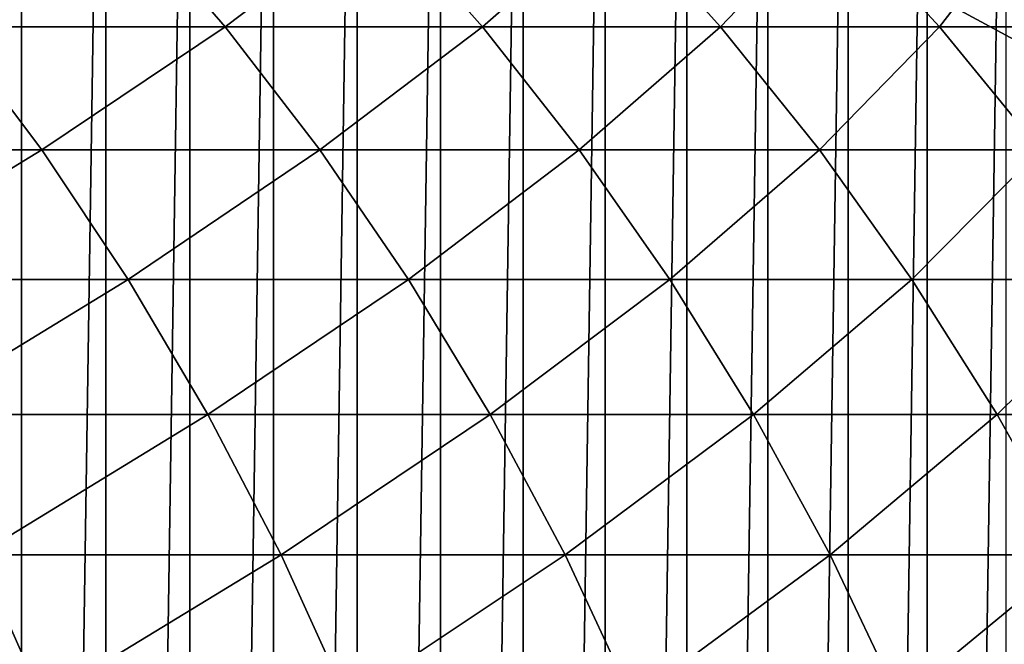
# Model space of a CAD drawing. Header units: metres. Extents: x -410 to 15, y -15 to 15.
# Tile 309 of 346: x 0.3 to 3.86, y 4.8 to 7.06. Entities that reach past the tile are written whole.
import ezdxf

# ---------------------------------------------------------------- set-up
doc = ezdxf.new("R2010")
doc.units = ezdxf.units.M
doc.layers.add('solid_508382', color=7, linetype='CONTINUOUS')

msp = doc.modelspace()

# ---------------------------------------------------------------- linework, layer by layer
at = {"layer": 'solid_508382'}
for points in [[(0.305982, 10.095304, -32.299999), (0, -10.1, -32.299999), (0, 10.1, -32.299999)], [(0.305982, 10.095304, -32.299999), (0.305982, -10.095304, -32.299999), (0, -10.1, -32.299999)], [(0.305982, 10.095304, -32.299999), (0.610878, 10.081466, -32.299999), (0.305982, -10.095304, -32.299999)], [(0.610878, 10.081466, -32.299999), (0.610878, -10.081466, -32.299999), (0.305982, -10.095304, -32.299999)], [(0.610878, 10.081466, -32.299999), (0.914688, 10.058486, -32.299999), (0.610878, -10.081466, -32.299999)], [(0.914688, 10.058486, -32.299999), (0.914689, -10.058486, -32.299999), (0.610878, -10.081466, -32.299999)], [(0.914688, 10.058486, -32.299999), (1.217422, 10.026363, -32.299999), (0.914689, -10.058486, -32.299999)], [(1.217422, 10.026363, -32.299999), (1.217424, -10.026363, -32.299999), (0.914689, -10.058486, -32.299999)], [(1.217422, 10.026363, -32.299999), (1.519529, 9.985017, -32.299999), (1.217424, -10.026363, -32.299999)], [(1.519529, 9.985017, -32.299999), (1.51953, -9.985017, -32.299999), (1.217424, -10.026363, -32.299999)], [(1.519529, 9.985017, -32.299999), (1.820659, 9.93451, -32.299999), (1.51953, -9.985017, -32.299999)], [(1.820659, 9.93451, -32.299999), (1.82066, -9.93451, -32.299999), (1.51953, -9.985017, -32.299999)], [(1.820659, 9.93451, -32.299999), (2.120005, 9.874987, -32.299999), (1.82066, -9.93451, -32.299999)], [(2.120005, 9.874987, -32.299999), (2.120007, -9.874987, -32.299999), (1.82066, -9.93451, -32.299999)], [(2.120005, 9.874987, -32.299999), (2.41685, 9.806572, -32.299999), (2.120007, -9.874987, -32.299999)], [(2.41685, 9.806572, -32.299999), (2.416852, -9.806572, -32.299999), (2.120007, -9.874987, -32.299999)], [(2.41685, 9.806572, -32.299999), (2.711841, 9.729098, -32.299999), (2.416852, -9.806572, -32.299999)], [(5.023067, 9.786153, -15.553847), (3.700456, 7.092717, -14.75), (3.925872, 6.970475, -14.75)], [(2.711841, 9.729098, -32.299999), (2.711843, -9.729098, -32.299999), (2.416852, -9.806572, -32.299999)], [(2.711841, 9.729098, -32.299999), (3.0047, 9.642673, -32.299999), (2.711843, -9.729098, -32.299999)], [(3.0047, 9.642673, -32.299999), (3.004702, -9.642672, -32.299999), (2.711843, -9.729098, -32.299999)], [(3.0047, 9.642673, -32.299999), (3.294645, 9.547525, -32.299999), (3.004702, -9.642672, -32.299999)], [(3.294645, 9.547525, -32.299999), (3.294647, -9.547524, -32.299999), (3.004702, -9.642672, -32.299999)], [(3.294645, 9.547525, -32.299999), (3.581091, 9.443817, -32.299999), (3.294647, -9.547524, -32.299999)], [(3.581091, 9.443817, -32.299999), (3.581094, -9.443816, -32.299999), (3.294647, -9.547524, -32.299999)], [(3.581091, 9.443817, -32.299999), (3.86476, 9.331284, -32.299999), (3.581094, -9.443816, -32.299999)], [(3.86476, 9.331284, -32.299999), (3.864763, -9.331283, -32.299999), (3.581094, -9.443816, -32.299999)], [(4.647392, 8.854476, -4.7), (3.925872, 6.970475, -5.854701), (3.700456, 7.092717, -5.854701)], [(-0.310418, 7.45558, 127.437515), (0.045351, 7.033977, 127.663734), (0.677898, 7.45558, 125.811516)], [(0.045351, 7.033977, 127.663734), (1.042526, 7.033977, 126.023163), (0.677898, 7.45558, 125.811516)], [(0.677898, 7.45558, 125.811516), (1.042526, 7.033977, 126.023163), (1.599637, 7.45558, 124.146873)], [(1.042526, 7.033977, 126.023163), (1.972528, 7.033977, 124.343597), (1.599637, 7.45558, 124.146873)], [(1.599637, 7.45558, 124.146873), (1.972528, 7.033977, 124.343597), (2.453291, 7.45558, 122.446312)], [(1.972528, 7.033977, 124.343597), (2.833834, 7.033977, 122.627792), (2.453291, 7.45558, 122.446312)], [(2.453291, 7.45558, 122.446312), (2.833834, 7.033977, 122.627792), (3.237463, 7.45558, 120.712608)], [(2.833834, 7.033977, 122.627792), (3.625035, 7.033977, 120.878555), (3.237463, 7.45558, 120.712608)], [(3.237463, 7.45558, 120.712608), (3.625035, 7.033977, 120.878555), (3.95087, 7.45558, 118.948608)], [(3.625035, 7.033977, 120.878555), (4.344837, 7.033977, 119.09874), (3.95087, 7.45558, 118.948608)], [(3.753342, 7.299963, -14.603728), (4.202825, 7.050766, -14.603728), (3.750619, 7.294313, -14.575319)], [(3.750685, 7.29445, -5.85376), (4.203092, 7.051239, -5.824589), (3.753578, 7.300452, -5.824589)], [(4.207892, 7.059766, -14.630927), (4.202825, 7.050766, -14.603728), (3.753342, 7.299963, -14.603728)], [(3.753578, 7.300452, -5.824589), (4.203092, 7.051239, -5.824589), (4.208459, 7.060773, -5.796738)], [(3.750619, 7.294313, -14.575319), (4.199746, 7.045302, -14.575319), (3.749712, 7.292439, -14.546535)], [(3.749712, 7.292439, -14.546535), (4.198721, 7.043489, -14.546535), (3.749719, 7.292435, -5.883568)], [(4.199746, 7.045302, -14.575319), (4.198721, 7.043489, -14.546535), (3.749712, 7.292439, -14.546535)], [(3.750685, 7.29445, -5.85376), (3.749719, 7.292435, -5.883568), (4.199821, 7.045434, -5.85376)], [(4.198721, 7.043489, -14.546535), (4.198728, 7.043486, -5.883568), (3.749719, 7.292435, -5.883568)], [(4.199821, 7.045434, -5.85376), (3.749719, 7.292435, -5.883568), (4.198728, 7.043486, -5.883568)], [(4.202825, 7.050766, -14.603728), (4.199746, 7.045302, -14.575319), (3.750619, 7.294313, -14.575319)], [(3.750685, 7.29445, -5.85376), (4.199821, 7.045434, -5.85376), (4.203092, 7.051239, -5.824589)], [(3.925872, 6.970475, -5.854701), (3.925872, 6.970475, -14.75), (3.700456, 7.092717, -14.75)], [(3.700456, 7.092717, -5.854701), (3.925872, 6.970475, -5.854701), (3.700456, 7.092717, -14.75)], [(-0.69176, 6.588573, 129.488678), (0.379833, 6.588573, 127.876427), (0.045351, 7.033977, 127.663734)], [(0.045351, 7.033977, 127.663734), (0.379833, 6.588573, 127.876427), (1.042526, 7.033977, 126.023163)], [(0.379833, 6.588573, 127.876427), (1.385336, 6.588573, 126.222145), (1.042526, 7.033977, 126.023163)], [(1.042526, 7.033977, 126.023163), (1.385336, 6.588573, 126.222145), (1.972528, 7.033977, 124.343597)], [(1.385336, 6.588573, 126.222145), (2.323106, 6.588573, 124.528557), (1.972528, 7.033977, 124.343597)], [(1.972528, 7.033977, 124.343597), (2.323106, 6.588573, 124.528557), (2.833834, 7.033977, 122.627792)], [(2.323106, 6.588573, 124.528557), (3.191606, 6.588573, 122.798416), (2.833834, 7.033977, 122.627792)], [(2.833834, 7.033977, 122.627792), (3.191606, 6.588573, 122.798416), (3.625035, 7.033977, 120.878555)], [(3.191606, 6.588573, 122.798416), (3.989416, 6.588573, 121.034569), (3.625035, 7.033977, 120.878555)], [(3.625035, 7.033977, 120.878555), (3.989416, 6.588573, 121.034569), (4.344837, 7.033977, 119.09874)], [(-0.69176, 6.588573, 129.488678), (-0.38798, 6.120875, 129.69957), (0.379833, 6.588573, 127.876427)], [(-0.38798, 6.120875, 129.69957), (0.691894, 6.120875, 128.07486), (0.379833, 6.588573, 127.876427)], [(0.379833, 6.588573, 127.876427), (0.691894, 6.120875, 128.07486), (1.385336, 6.588573, 126.222145)], [(0.691894, 6.120875, 128.07486), (1.705168, 6.120875, 126.407791), (1.385336, 6.588573, 126.222145)], [(1.385336, 6.588573, 126.222145), (1.705168, 6.120875, 126.407791), (2.323106, 6.588573, 124.528557)], [(1.705168, 6.120875, 126.407791), (2.650185, 6.120875, 124.701111), (2.323106, 6.588573, 124.528557)], [(2.323106, 6.588573, 124.528557), (2.650185, 6.120875, 124.701111), (3.191606, 6.588573, 122.798416)], [(2.650185, 6.120875, 124.701111), (3.525398, 6.120875, 122.957603), (3.191606, 6.588573, 122.798416)], [(3.191606, 6.588573, 122.798416), (3.525398, 6.120875, 122.957603), (3.989416, 6.588573, 121.034569)], [(3.525398, 6.120875, 122.957603), (4.329373, 6.120875, 121.180122), (3.989416, 6.588573, 121.034569)], [(-0.38798, 6.120875, 129.69957), (-0.107052, 5.632467, 129.894592), (0.691894, 6.120875, 128.07486)], [(-0.107052, 5.632467, 129.894592), (0.98048, 5.632467, 128.258362), (0.691894, 6.120875, 128.07486)], [(0.691894, 6.120875, 128.07486), (0.98048, 5.632467, 128.258362), (1.705168, 6.120875, 126.407791)], [(0.98048, 5.632467, 128.258362), (2.00094, 5.632467, 126.579475), (1.705168, 6.120875, 126.407791)], [(1.705168, 6.120875, 126.407791), (2.00094, 5.632467, 126.579475), (2.650185, 6.120875, 124.701111)], [(2.00094, 5.632467, 126.579475), (2.952659, 5.632467, 124.860687), (2.650185, 6.120875, 124.701111)], [(2.650185, 6.120875, 124.701111), (2.952659, 5.632467, 124.860687), (3.525398, 6.120875, 122.957603)], [(2.952659, 5.632467, 124.860687), (3.834078, 5.632467, 123.10482), (3.525398, 6.120875, 122.957603)], [(3.525398, 6.120875, 122.957603), (3.834078, 5.632467, 123.10482), (4.329373, 6.120875, 121.180122)], [(3.834078, 5.632467, 123.10482), (4.643756, 5.632467, 121.314728), (4.329373, 6.120875, 121.180122)], [(-0.107052, 5.632467, 129.894592), (0.150072, 5.125, 130.07309), (0.98048, 5.632467, 128.258362)], [(0.150072, 5.125, 130.07309), (1.244613, 5.125, 128.426315), (0.98048, 5.632467, 128.258362)], [(0.98048, 5.632467, 128.258362), (1.244613, 5.125, 128.426315), (2.00094, 5.632467, 126.579475)], [(1.244613, 5.125, 128.426315), (2.271651, 5.125, 126.73661), (2.00094, 5.632467, 126.579475)], [(2.00094, 5.632467, 126.579475), (2.271651, 5.125, 126.73661), (2.952659, 5.632467, 124.860687)], [(2.271651, 5.125, 126.73661), (3.229504, 5.125, 125.006744), (2.952659, 5.632467, 124.860687)], [(2.952659, 5.632467, 124.860687), (3.229504, 5.125, 125.006744), (3.834078, 5.632467, 123.10482)], [(3.229504, 5.125, 125.006744), (4.116604, 5.125, 123.239555), (3.834078, 5.632467, 123.10482)], [(3.834078, 5.632467, 123.10482), (4.116604, 5.125, 123.239555), (4.643756, 5.632467, 121.314728)], [(-0.784449, 4.600192, 131.844894), (0.382522, 4.600192, 130.234467), (0.150072, 5.125, 130.07309)], [(0.150072, 5.125, 130.07309), (0.382522, 4.600192, 130.234467), (1.244613, 5.125, 128.426315)], [(0.382522, 4.600192, 130.234467), (1.483401, 4.600192, 128.578156), (1.244613, 5.125, 128.426315)], [(1.244613, 5.125, 128.426315), (1.483401, 4.600192, 128.578156), (2.271651, 5.125, 126.73661)], [(1.483401, 4.600192, 128.578156), (2.516385, 4.600192, 126.878662), (2.271651, 5.125, 126.73661)], [(2.271651, 5.125, 126.73661), (2.516385, 4.600192, 126.878662), (3.229504, 5.125, 125.006744)], [(2.516385, 4.600192, 126.878662), (3.479783, 4.600192, 125.138786), (3.229504, 5.125, 125.006744)], [(3.229504, 5.125, 125.006744), (3.479783, 4.600192, 125.138786), (4.116604, 5.125, 123.239555)], [(3.479783, 4.600192, 125.138786), (4.372019, 4.600192, 123.361366), (4.116604, 5.125, 123.239555)]]:
    msp.add_3dface(points, dxfattribs=at)

doc.saveas('drawing.dxf')
